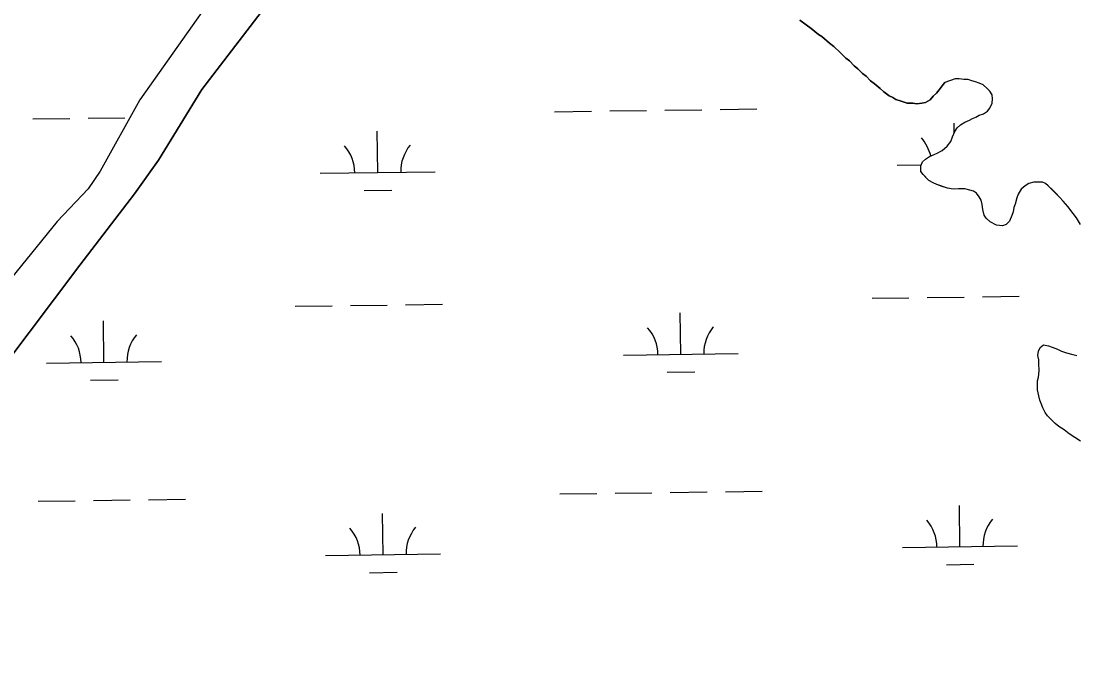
# Model space of a CAD drawing. Extents: x 3767014 to 3805179, y 361544 to 387384.
# Drawn here: x 3787878 to 3788797, y 371161 to 371710 of the extents above; entities that cross this region are included whole.
import ezdxf

# ---------------------------------------------------------------- set-up
doc = ezdxf.new("R2010")
doc.units = 0
for name, color, linetype in [('V-RIVR-EDGE', 7, 'Continuous'), ('V-TOPO-SHOR', 7, 'Continuous'), ('V-WETL-SWMP', 7, 'Continuous')]:
    doc.layers.add(name, color=color, linetype=linetype)

msp = doc.modelspace()

# ---------------------------------------------------------------- linework, layer by layer
at = {"layer": 'V-RIVR-EDGE'}
msp.add_spline([(3785266.865, 377529.211), (3785342.8, 377494.248), (3785391.258, 377467.439), (3785439.72, 377442.249), (3785475.246, 377418.707), (3785525.316, 377389.469), (3785575.383, 377359.422), (3785621.413, 377331.811), (3785722.351, 377269.288), (3785796.661, 377231.094), (3785852.385, 377199.415), (3785928.324, 377166.069), (3785964.678, 377149.804), (3786028.506, 377124.576), (3786060.018, 377113.175), (3786092.316, 377092.068), (3786117.34, 377073.405), (3786135.083, 377053.143), (3786154.458, 377039.347), (3786176.258, 377024.735), (3786206.946, 377006.867), (3786256.211, 376979.248), (3786328.098, 376942.677), (3786374.949, 376919.917), (3786491.265, 376862.208), (3786553.467, 376833.749), (3786619.713, 376805.279), (3786729.589, 376759.718), (3786796.656, 376736.099), (3786845.136, 376718.187), (3786867.767, 376712.469), (3787003.51, 376661.992), (3787089.16, 376631.048), (3787163.496, 376603.367), (3787230.559, 376578.13), (3787257.223, 376568.359), (3787300.044, 376551.27), (3787354.992, 376532.533), (3787409.127, 376512.181), (3787544.074, 376466.558), (3787612.756, 376442.126), (3787657.197, 376425.841), (3787730.724, 376398.162), (3787781.63, 376380.244), (3787834.96, 376361.511), (3787891.524, 376341.961), (3787940, 376322.432), (3787998.976, 376297.215), (3788050.697, 376281.721), (3788117.768, 376259.719), (3788176.757, 376240.164), (3788221.198, 376223.879), (3788259.981, 376209.226), (3788406.252, 376164.383), (3788541.215, 376125.23), (3788606.67, 376104.041), (3788679.39, 376077.173), (3788748.889, 376055.974), (3788871.693, 376005.528), (3788969.454, 375966.467), (3789047.013, 375933.926), (3789119.723, 375903.014), (3789155.253, 375881.09), (3789182.716, 375867.274), (3789214.225, 375854.256), (3789257.04, 375834.74), (3789281.286, 375828.21), (3789303.105, 375821.686), (3789328.955, 375809.491), (3789367.724, 375789.177), (3789414.577, 375767.225), (3789468.708, 375745.255), (3789509.105, 375728.981), (3789555.157, 375710.266), (3789585.849, 375694.015), (3789620.578, 375675.328), (3789681.97, 375646.062), (3789753.859, 375610.3), (3789792.633, 375591.603), (3789842.712, 375566.408), (3789897.64, 375539.584), (3789938.019, 375516.03), (3789968.727, 375506.25), (3790004.289, 375497.265), (3790030.972, 375494.773), (3790047.128, 375487.455), (3790077.007, 375469.589), (3790124.633, 375433.077), (3790192.442, 375382.768), (3790252.165, 375332.478), (3790290.91, 375302.459), (3790337.741, 375271.611), (3790406.357, 375220.491), (3790469.329, 375175.855), (3790570.248, 375106.054), (3790647.751, 375050.868), (3790691.367, 375028.115), (3790744.667, 374997.251), (3790806.838, 374955.852), (3790873.863, 374915.249), (3790932, 374877.903), (3791002.231, 374825.97), (3791052.265, 374782.175), (3791082.927, 374753.793), (3791131.331, 374705.149), (3791170.05, 374664.616), (3791192.631, 374638.681), (3791220.891, 374620.01), (3791288.67, 374557.569), (3791322.577, 374533.223), (3791362.944, 374504.817), (3791396.042, 374480.473), (3791434.785, 374449.645), (3791482.407, 374411.517), (3791534.052, 374365.291), (3791646.192, 374254.216), (3791707.514, 374196.644), (3791738.968, 374161.791), (3791773.65, 374123.694), (3791803.497, 374092.888), (3791829.321, 374070.18), (3791830.912, 374059.662), (3791837.316, 374032.958), (3791849.409, 374017.562), (3791884.123, 373992.405), (3791930.977, 373971.262), (3791954.393, 373955.838), (3791993.134, 373924.202), (3792026.979, 373874.785), (3792047.912, 373836.722), (3792063.186, 373799.482), (3792086.509, 373746.857), (3792112.249, 373690.181), (3792141.261, 373648.864), (3792158.993, 373624.558), (3792177.552, 373607.528), (3792214.702, 373586.409), (3792255.083, 373563.665), (3792301.119, 373538.48), (3792346.34, 373510.871), (3792382.671, 373485.71), (3792422.225, 373455.689), (3792479.537, 373411.875), (3792548.144, 373356.711), (3792619.168, 373298.307), (3792672.431, 373252.077), (3792709.534, 373212.357), (3792750.656, 373162.113), (3792839.385, 373068.08), (3792888.572, 373008.92), (3792945.027, 372945.699), (3792999.062, 372884.91), (3793053.898, 372820.884), (3793149.89, 372720.363), (3793208.761, 372653.092), (3793261.195, 372598.777), (3793315.232, 372538.796), (3793358.792, 372493.399), (3793409.592, 372432.618), (3793462.809, 372367.787), (3793498.283, 372323.219), (3793536.997, 372280.26), (3793578.124, 372232.443), (3793604.724, 372196.792), (3793668.438, 372125.466), (3793703.128, 372090.604), (3793760.41, 372034.66), (3793806.384, 371984.404), (3793839.438, 371942.268), (3793939.427, 371823.136), (3793981.333, 371763.186), (3794029.674, 371688.662), (3794050.609, 371651.408), (3794073.177, 371620.62), (3794178.796, 371488.535), (3794237.625, 371404.28), (3794268.243, 371358.106), (3794301.293, 371314.353), (3794332.724, 371269.794), (3794395.613, 371192), (3794429.476, 371149.862), (3794472.201, 371093.953), (3794523.788, 371024.274), (3794601.175, 370922.181), (3794640.679, 370871.942), (3794687.421, 370805.509), (3794733.389, 370752.828), (3794829.339, 370635.323), (3794895.463, 370557.521), (3794959.948, 370470.826), (3795013.158, 370403.569), (3795070.394, 370329.023), (3795159.854, 370203.448), (3795225.98, 370126.454), (3795296.13, 370041.363), (3795379.18, 369940.065), (3795459.001, 369841.201), (3795508.163, 369772.337), (3795554.103, 369708.333), (3795661.315, 369566.538), (3795715.338, 369500.897), (3795762.105, 369444.169), (3795798.366, 369390.703), (3795915.247, 369234.327), (3795963.601, 369165.465), (3796028.082, 369077.153), (3796043.387, 369052.853), (3796054.672, 369037.459), (3796077.242, 369007.48), (3796148.213, 368927.239), (3796183.677, 368878.627), (3796226.382, 368814.631), (3796275.531, 368740.105), (3796314.222, 368688.25), (3796353.714, 368633.158), (3796401.268, 368567.533), (3796456.873, 368487.33), (3796513.292, 368409.551), (3796545.533, 368365.8), (3796626.113, 368246.716), (3796670.449, 368188.377), (3796704.298, 368140.578), (3796751.041, 368074.145), (3796787.308, 368023.105), (3796838.907, 367958.278), (3796844.528, 367942.09), (3796845.295, 367925.104), (3796846.094, 367921.059), (3796852.559, 367919.425), (3796863.071, 367918.59), (3796875.166, 367904.003), (3796903.398, 367874.01), (3796931.629, 367844.017), (3796952.579, 367812.424), (3796982.392, 367767.87), (3797007.371, 367730.606), (3797037.194, 367690.095), (3797062.185, 367657.684), (3797075.869, 367631.77), (3797095.223, 367609.078), (3797126.665, 367569.372), (3797156.484, 367527.244), (3797212.099, 367451.085), (3797254.808, 367388.706), (3797302.183, 367327.228)], degree=3, dxfattribs=at)
at = {"layer": 'V-TOPO-SHOR'}
for points in [[(3788177.182, 371908.15), (3788097.894, 371813.543), (3788084.821, 371787.361), (3787981.889, 371641.58), (3787947.229, 371579.448), (3787936.849, 371564.219), (3787909.941, 371535.639), (3787828.858, 371436.131)], [(3787869.761, 370830.681), (3787868.438, 370859.644), (3787865.372, 370901.048), (3787861.987, 370943.495), (3787851.243, 370994.396), (3787835.471, 371064.024), (3787819.786, 371123.662), (3787812.005, 371155.889), (3787807.922, 371171.149), (3787790.841, 371216.702), (3787775.524, 371250.502), (3787768.483, 371271.345), (3787765.802, 371287.602), (3787768.336, 371292.357), (3787782.201, 371309.221), (3787841.925, 371381.726), (3787929.624, 371497.594), (3787977.027, 371559.74), (3787998.101, 371589.162), (3788035.842, 371650.524), (3788100.71, 371735.641), (3788204.759, 371881.649)], [(3788556.093, 371710.795), (3788561.61, 371706.836), (3788565.946, 371703.67), (3788572.25, 371698.525), (3788575.008, 371696.545), (3788581.707, 371691.005), (3788585.648, 371687.839), (3788591.163, 371682.696), (3788595.89, 371677.951), (3788599.044, 371675.575), (3788603.375, 371671.223), (3788606.529, 371668.454), (3788610.465, 371664.5), (3788613.619, 371662.124), (3788617.557, 371658.169), (3788620.711, 371655.793), (3788625.833, 371651.441), (3788628.985, 371648.673), (3788633.714, 371645.109), (3788636.868, 371643.524), (3788639.629, 371641.941), (3788643.178, 371640.749), (3788649.49, 371638.76), (3788654.227, 371638.752), (3788657.776, 371637.955), (3788662.12, 371638.736), (3788665.28, 371639.123), (3788669.231, 371641.482), (3788671.999, 371644.636), (3788674.768, 371647.393), (3788677.142, 371650.151), (3788680.706, 371654.88), (3788682.27, 371656.662)], [(3788800.085, 371533.219), (3788796.545, 371538.752), (3788793.79, 371542.705), (3788789.065, 371548.636), (3788785.129, 371553.379), (3788781.977, 371556.939), (3788778.432, 371560.498), (3788775.675, 371563.269), (3788772.13, 371566.828), (3788769.767, 371568.807), (3788767.006, 371569.997), (3788762.664, 371570.005), (3788759.506, 371570.013), (3788755.163, 371568.837), (3788752.001, 371566.869), (3788748.441, 371563.72), (3788746.063, 371559.384), (3788744.873, 371556.228), (3788743.282, 371550.704), (3788742.092, 371547.944), (3788741.691, 371543.997), (3788740.501, 371540.843), (3788738.516, 371536.11), (3788735.352, 371532.959), (3788732.192, 371531.781), (3788727.062, 371532.582), (3788721.543, 371535.357), (3788717.996, 371538.521), (3788716.423, 371541.288), (3788715.249, 371546.027), (3788714.469, 371550.371), (3788713.687, 371554.319), (3788712.114, 371557.084), (3788709.752, 371560.248), (3788706.994, 371562.227), (3788703.838, 371563.023), (3788699.498, 371564.215), (3788693.972, 371564.227), (3788689.235, 371563.842), (3788684.5, 371564.641), (3788679.768, 371566.23), (3788675.033, 371567.82), (3788671.879, 371569.405), (3788668.332, 371571.385), (3788665.966, 371573.759), (3788663.209, 371576.528), (3788661.241, 371579.295), (3788661.252, 371584.032), (3788662.839, 371587.581), (3788665.212, 371589.944), (3788668.77, 371592.305), (3788672.718, 371593.874), (3788675.485, 371595.054), (3788679.831, 371597.413), (3788684.181, 371601.352), (3788687.347, 371605.292), (3788688.934, 371609.234), (3788690.919, 371613.967), (3788692.897, 371617.121), (3788695.666, 371619.88), (3788699.619, 371622.239), (3788703.569, 371623.81), (3788706.336, 371625.383), (3788709.101, 371626.56), (3788711.868, 371628.133), (3788715.816, 371629.311), (3788719.374, 371631.67), (3788721.354, 371634.431), (3788723.337, 371638.766), (3788723.738, 371642.32), (3788723.351, 371645.873), (3788721.385, 371649.033), (3788719.022, 371651.407), (3788715.474, 371654.573), (3788711.925, 371656.158), (3788708.771, 371657.35), (3788705.613, 371658.145), (3788702.459, 371659.337), (3788698.513, 371659.345), (3788694.566, 371659.746), (3788691.013, 371659.754), (3788682.27, 371656.662)], [(3788800.088, 371344.547), (3788795.357, 371347.713), (3788790.233, 371350.881), (3788785.899, 371354.443), (3788781.166, 371357.216), (3788778.014, 371359.987), (3788774.076, 371363.941), (3788771.319, 371366.71), (3788769.351, 371369.477), (3788767.385, 371373.428), (3788765.814, 371377.378), (3788764.637, 371380.145), (3788763.856, 371384.094), (3788762.683, 371389.226), (3788762.691, 371393.568), (3788762.699, 371397.121), (3788763.496, 371400.277), (3788764.297, 371405.8), (3788763.914, 371412.116), (3788763.922, 371415.274), (3788763.14, 371419.225), (3788763.541, 371422.774), (3788765.126, 371425.93), (3788767.895, 371428.291), (3788772.235, 371427.495), (3788775.391, 371426.303), (3788780.124, 371424.714), (3788783.673, 371422.733), (3788788.01, 371421.539), (3788793.534, 371419.95), (3788797.085, 371419.153)]]:
    msp.add_lwpolyline(points, dxfattribs=at)
at = {"layer": 'V-WETL-SWMP'}
for p, q in [((3788342.671, 371631.218), (3788374.667, 371631.662)), ((3788390.666, 371631.885), (3788422.663, 371632.329)), ((3788438.661, 371632.551), (3788470.658, 371632.996)), ((3788486.657, 371633.218), (3788518.654, 371633.663)), ((3787888.81, 371624.906), (3787920.807, 371625.35)), ((3787936.806, 371625.573), (3787968.803, 371626.017)), ((3788188.798, 371578.334), (3788188.298, 371614.33)), ((3788690.281, 371612.446), (3788690.158, 371621.302)), ((3788138.803, 371577.639), (3788238.793, 371579.028)), ((3788640.663, 371584.611), (3788661.641, 371584.902)), ((3788177.014, 371562.737), (3788201.011, 371563.071)), ((3788618.86, 371468.865), (3788650.857, 371469.309)), ((3788666.856, 371469.531), (3788698.852, 371469.976)), ((3788714.851, 371470.198), (3788746.848, 371470.643)), ((3788117.001, 371461.893), (3788148.998, 371462.338)), ((3788164.996, 371462.56), (3788196.993, 371463.004)), ((3788212.991, 371463.227), (3788244.988, 371463.671)), ((3787950.598, 371413.147), (3787950.098, 371449.144)), ((3788452.457, 371420.119), (3788451.957, 371456.115)), ((3788402.462, 371419.424), (3788502.452, 371420.813)), ((3787900.602, 371412.453), (3788000.593, 371413.842)), ((3788440.673, 371404.522), (3788464.67, 371404.856)), ((3787938.813, 371397.551), (3787962.811, 371397.884)), ((3788443.282, 371299.909), (3788475.279, 371300.353)), ((3788491.277, 371300.575), (3788523.274, 371301.02)), ((3787893.427, 371292.271), (3787925.424, 371292.715)), ((3787941.422, 371292.937), (3787973.419, 371293.382)), ((3787989.418, 371293.604), (3788021.415, 371294.048)), ((3788347.291, 371298.575), (3788379.288, 371299.02)), ((3788395.287, 371299.242), (3788427.284, 371299.686)), ((3788695.278, 371252.662), (3788694.778, 371288.659)), ((3788193.419, 371245.691), (3788192.919, 371281.687)), ((3788143.424, 371244.996), (3788243.414, 371246.385)), ((3788645.283, 371251.968), (3788745.274, 371253.357)), ((3788683.494, 371237.066), (3788707.492, 371237.4)), ((3788181.634, 371230.095), (3788205.632, 371230.428))]:
    msp.add_line(p, q, dxfattribs=at)
for points in [[(3788084.822, 371787.362), (3787981.888, 371641.58), (3787947.228, 371579.449), (3787936.849, 371564.219), (3787909.94, 371535.639), (3787828.859, 371436.131)], [(3788100.71, 371735.64), (3788035.842, 371650.523), (3787998.102, 371589.161), (3787977.027, 371559.741), (3787929.624, 371497.594), (3787841.924, 371381.726)], [(3788713.687, 371554.319), (3788712.114, 371557.085), (3788709.752, 371560.248), (3788706.993, 371562.227), (3788703.837, 371563.023), (3788699.498, 371564.216), (3788693.972, 371564.228), (3788689.235, 371563.843), (3788684.5, 371564.642), (3788675.033, 371567.819), (3788671.879, 371569.405), (3788668.331, 371571.386), (3788663.21, 371576.528), (3788661.242, 371579.295), (3788661.252, 371584.031), (3788662.838, 371587.581), (3788665.212, 371589.944), (3788668.769, 371592.305), (3788672.719, 371593.875), (3788675.485, 371595.054), (3788679.832, 371597.413), (3788684.182, 371601.351), (3788687.348, 371605.292), (3788688.935, 371609.235), (3788690.918, 371613.968), (3788692.898, 371617.121), (3788695.667, 371619.879), (3788699.619, 371622.239), (3788703.569, 371623.809), (3788706.336, 371625.382), (3788709.101, 371626.561), (3788711.867, 371628.134), (3788715.817, 371629.31), (3788719.374, 371631.671), (3788721.354, 371634.43), (3788723.336, 371638.767), (3788723.738, 371642.319), (3788723.351, 371645.872), (3788721.384, 371649.034), (3788719.021, 371651.407), (3788715.475, 371654.572), (3788711.926, 371656.159), (3788708.771, 371657.349), (3788705.614, 371658.145), (3788702.459, 371659.336), (3788698.512, 371659.344), (3788694.566, 371659.747), (3788691.013, 371659.754), (3788682.271, 371656.661), (3788680.706, 371654.88), (3788677.143, 371650.151), (3788674.769, 371647.392), (3788672, 371644.635), (3788669.231, 371641.483), (3788665.279, 371639.123), (3788662.12, 371638.735), (3788657.777, 371637.955), (3788654.226, 371638.752), (3788649.49, 371638.761), (3788643.178, 371640.748), (3788639.628, 371641.94), (3788636.869, 371643.524), (3788633.714, 371645.11), (3788628.985, 371648.672), (3788625.833, 371651.442), (3788620.711, 371655.794), (3788617.558, 371658.169), (3788613.619, 371662.124), (3788610.466, 371664.499), (3788606.528, 371668.455), (3788603.376, 371671.224), (3788599.043, 371675.575), (3788595.89, 371677.95), (3788591.163, 371682.696), (3788585.648, 371687.839), (3788581.708, 371691.005), (3788575.009, 371696.545), (3788572.25, 371698.524), (3788565.945, 371703.669), (3788561.61, 371706.835), (3788556.092, 371710.794)], [(3788800.085, 371533.219), (3788796.545, 371538.752), (3788793.79, 371542.705), (3788789.066, 371548.636), (3788785.128, 371553.38), (3788781.978, 371556.939), (3788772.131, 371566.828), (3788769.767, 371568.806), (3788767.006, 371569.996), (3788759.507, 371570.012), (3788755.162, 371568.837), (3788752.001, 371566.87), (3788748.442, 371563.719), (3788746.064, 371559.383), (3788744.874, 371556.227), (3788743.283, 371550.705), (3788742.093, 371547.944), (3788741.69, 371543.998), (3788740.5, 371540.843), (3788738.516, 371536.11), (3788735.352, 371532.959), (3788732.192, 371531.781), (3788727.062, 371532.582), (3788721.542, 371535.356), (3788717.996, 371538.521), (3788716.423, 371541.287), (3788715.249, 371546.026), (3788714.468, 371550.37), (3788713.687, 371554.319)], [(3788800.087, 371344.546), (3788795.357, 371347.713), (3788790.233, 371350.882), (3788785.898, 371354.443), (3788781.167, 371357.216), (3788778.015, 371359.986), (3788771.319, 371366.71), (3788769.351, 371369.477), (3788767.386, 371373.428), (3788765.815, 371377.378), (3788764.637, 371380.144), (3788763.856, 371384.093), (3788762.682, 371389.226), (3788762.699, 371397.121), (3788763.495, 371400.277), (3788764.296, 371405.801), (3788763.914, 371412.117), (3788763.921, 371415.275), (3788763.14, 371419.224), (3788763.542, 371422.775), (3788765.127, 371425.93), (3788767.895, 371428.292), (3788772.235, 371427.494), (3788775.391, 371426.303), (3788780.124, 371424.714), (3788783.672, 371422.733), (3788788.011, 371421.54), (3788793.534, 371419.95), (3788797.085, 371419.153)]]:
    msp.add_lwpolyline(points, dxfattribs=at)
for centre, start, end in [((3788635.414, 371585.012), 12.626908, 41.567696), ((3788133.554, 371578.041), 0.024038, 41.567696), ((3788244.029, 371579.576), 140.024034, 181.567692), ((3788397.213, 371419.826), 0.024038, 41.567696), ((3788507.688, 371421.361), 140.024034, 181.567692), ((3787895.353, 371412.855), 0.024038, 41.567696), ((3788005.829, 371414.389), 140.024034, 181.567692), ((3788640.034, 371252.37), 0.024038, 41.567696), ((3788750.509, 371253.904), 140.024034, 181.567692), ((3788138.175, 371245.398), 0.024038, 41.567696), ((3788248.65, 371246.933), 140.024034, 181.567692)]:
    msp.add_arc(centre, 35.246, start, end, dxfattribs=at)

doc.saveas('drawing.dxf')
